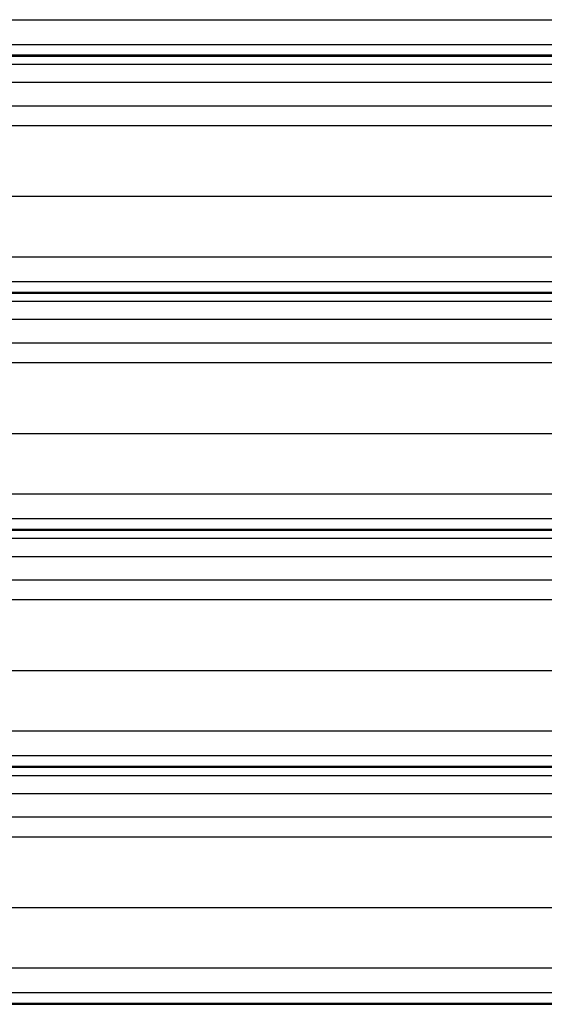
# Model space of a CAD drawing. Header units: inches. Extents: x 170 to 284, y 215 to 248.
# Tile 724 of 1056: x 227.368 to 227.822, y 221.935 to 222.788. Entities that reach past the tile are written whole.
import ezdxf

# ---------------------------------------------------------------- set-up
doc = ezdxf.new("R2010")
doc.units = ezdxf.units.IN
doc.header["$LTSCALE"] = 0.25
doc.header["$MEASUREMENT"] = 0
doc.layers.add('RH TOP OF HOOD', color=7, linetype='Continuous')

msp = doc.modelspace()

# ---------------------------------------------------------------- linework, layer by layer
at = {"layer": 'RH TOP OF HOOD'}
for p, q in [((227.16361, 222.78789), (231.19593, 222.78789)), ((227.16361, 222.76651), (231.19593, 222.76651)), ((231.19593, 222.75702), (227.16361, 222.75702)), ((227.16361, 222.75638), (231.19593, 222.75638)), ((227.16361, 222.74936), (231.19593, 222.74936)), ((227.16361, 222.73368), (231.19593, 222.73368)), ((227.16361, 222.71329), (231.19593, 222.71329)), ((227.24016, 222.69622), (231.11938, 222.69622)), ((227.19378, 222.63482), (231.16577, 222.63482)), ((227.16361, 222.58244), (231.19593, 222.58244)), ((227.16361, 222.56106), (231.19593, 222.56106)), ((231.19593, 222.55157), (227.16361, 222.55157)), ((227.16361, 222.55093), (231.19593, 222.55093)), ((227.16361, 222.54392), (231.19593, 222.54392)), ((227.16361, 222.52823), (231.19593, 222.52823)), ((227.16361, 222.50784), (231.19593, 222.50784)), ((227.24016, 222.49077), (231.11938, 222.49077)), ((227.19378, 222.42938), (231.16577, 222.42938)), ((227.16361, 222.37699), (231.19593, 222.37699)), ((227.16361, 222.35561), (231.19593, 222.35561)), ((231.19593, 222.34613), (227.16361, 222.34613)), ((227.16361, 222.34549), (231.19593, 222.34549)), ((227.16361, 222.33847), (231.19593, 222.33847)), ((227.16361, 222.32279), (231.19593, 222.32279)), ((227.16361, 222.3024), (231.19593, 222.3024)), ((227.24016, 222.28532), (231.11938, 222.28532)), ((227.19378, 222.22393), (231.16577, 222.22393)), ((227.16361, 222.17154), (231.19593, 222.17154)), ((227.16361, 222.15016), (231.19593, 222.15016)), ((231.19593, 222.14068), (227.16361, 222.14068)), ((227.16361, 222.14004), (231.19593, 222.14004)), ((227.16361, 222.13302), (231.19593, 222.13302)), ((227.16361, 222.11734), (231.19593, 222.11734)), ((227.16361, 222.09695), (231.19593, 222.09695)), ((227.24016, 222.07987), (231.11938, 222.07987)), ((227.19378, 222.01848), (231.16577, 222.01848)), ((227.16361, 221.9661), (231.19593, 221.9661)), ((227.16361, 221.94472), (231.19593, 221.94472)), ((231.19593, 221.93523), (227.16361, 221.93523)), ((227.16361, 221.93459), (231.19593, 221.93459))]:
    msp.add_line(p, q, dxfattribs=at)

doc.saveas('drawing.dxf')
